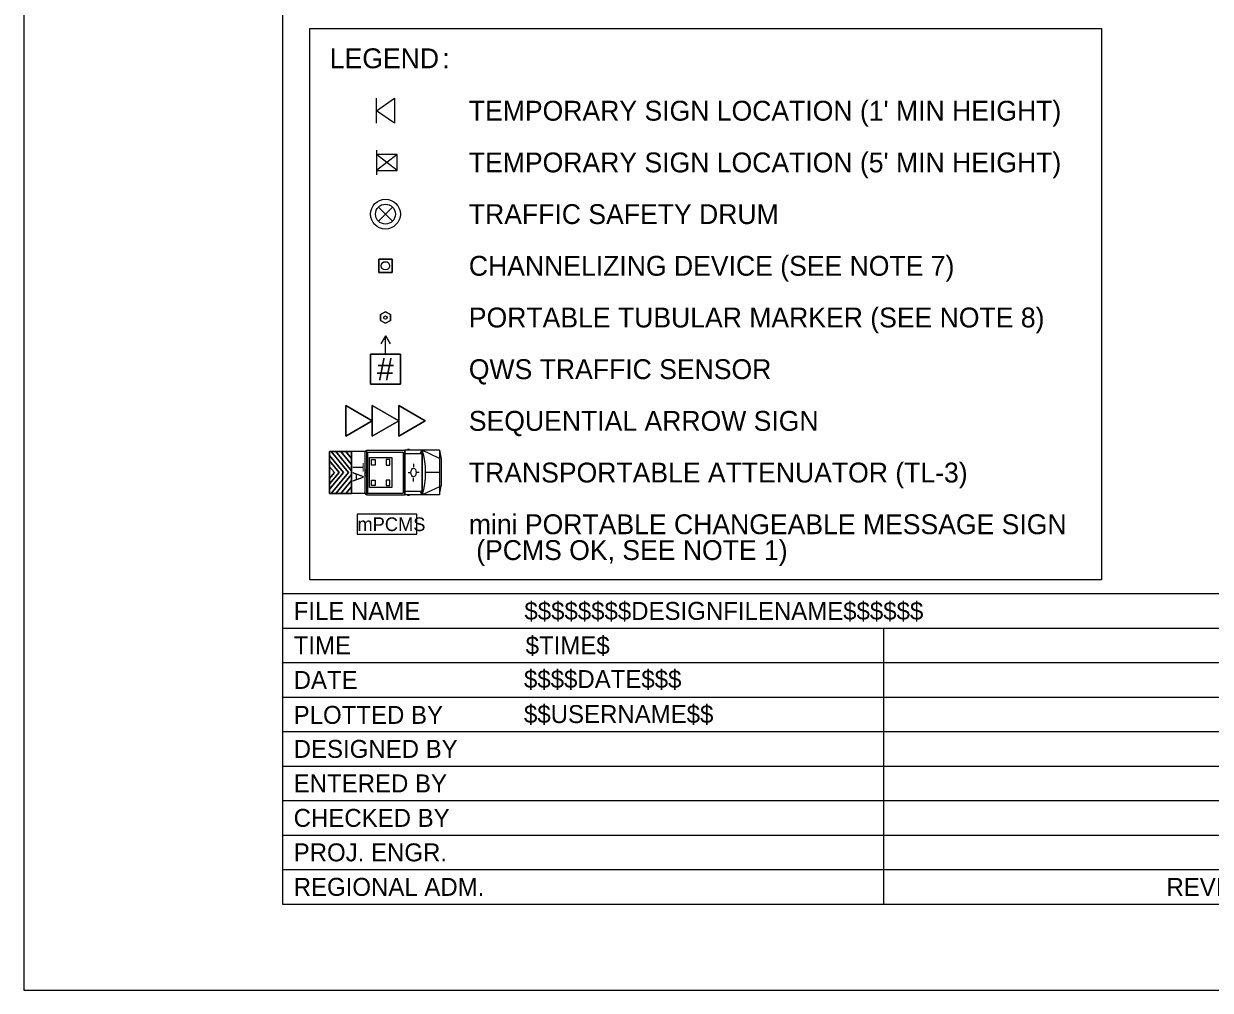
# Model space of a CAD drawing. Extents: x 99958 to 100176, y 99935 to 100011.
# Drawn here: x 100099.062 to 100103.364, y 99969.687 to 99973.193 of the extents above; entities that cross this region are included whole.
import ezdxf

# ---------------------------------------------------------------- set-up
doc = ezdxf.new("R2010")
doc.units = 0
for name, color, linetype in [('SH_GI_PlotLimits', 7, 'Continuous'), ('SH_GI_SheetBorder', 7, 'Continuous'), ('SH_GI_SheetTextInCells', 7, 'Continuous'), ('SH_GI_TitleBlockText', 7, 'Continuous'), ('TR_WZ_PCMS', 7, 'Continuous'), ('TR_WZ_PortableSignMount5ftMinBlk-Wht', 7, 'Continuous'), ('TR_WZ_PortableSignMountBlk-Wht', 7, 'Continuous'), ('TR_WZ_SequentialArrowSign', 7, 'Continuous'), ('TR_WZ_TrafficCone', 7, 'Continuous'), ('TR_WZ_TrafficSafetyDrum', 7, 'Continuous'), ('TR_WZ_TransportableAttenuator', 7, 'Continuous'), ('TR_WZ_TubularMarker', 7, 'Continuous'), ('TR_WZ_WorkZoneDetails', 7, 'Continuous'), ('TR_WZ_WorkZoneTextCurrent', 7, 'Continuous')]:
    doc.layers.add(name, color=color, linetype=linetype)

msp = doc.modelspace()

# ---------------------------------------------------------------- linework, layer by layer
at = {"layer": 'SH_GI_PlotLimits'}
msp.add_lwpolyline([(100099.0625, 99969.6875), (100116.0625, 99969.6875), (100116.0625, 99980.6875), (100099.0625, 99980.6875)], close=True, dxfattribs=at)
at = {"layer": 'SH_GI_SheetBorder'}
for p, q in [((100100, 99980.375), (100100, 99970)), ((100100, 99971.1259), (100115.75, 99971.1259)), ((100100, 99971.0008), (100107.4566, 99971.0008)), ((100102.179, 99971.0008), (100102.179, 99970)), ((100100, 99970.8757), (100102.1821, 99970.8757)), ((100102.1821, 99970.8757), (100105.4466, 99970.8757)), ((100100, 99970.7506), (100102.1821, 99970.7506)), ((100102.1821, 99970.7506), (100105.4466, 99970.7506)), ((100100, 99970.6255), (100105.4466, 99970.6255)), ((100100, 99970.5004), (100105.4466, 99970.5004)), ((100100, 99970.3753), (100105.4466, 99970.3753)), ((100100, 99970.2502), (100105.4466, 99970.2502)), ((100100, 99970.1251), (100105.4466, 99970.1251)), ((100100, 99970), (100115.75, 99970))]:
    msp.add_line(p, q, dxfattribs=at)
at = {"layer": 'TR_WZ_PCMS'}
msp.add_lwpolyline([(100100.2709, 99971.3416), (100100.4869, 99971.3416), (100100.4869, 99971.4136), (100100.2709, 99971.4136)], close=True, dxfattribs=at)
msp.add_lwpolyline([(100100.2709, 99971.3416), (100100.4869, 99971.3416), (100100.4869, 99971.4136), (100100.2709, 99971.4136), (100100.2709, 99971.3416)], dxfattribs=at)
at = {"layer": 'TR_WZ_PortableSignMount5ftMinBlk-Wht'}
for p, q in [((100100.3414, 99972.7348), (100100.3414, 99972.6448)), ((100100.4164, 99972.6605), (100100.3414, 99972.719)), ((100100.4164, 99972.719), (100100.3414, 99972.6605)), ((100100.3789, 99972.6898), (100100.3789, 99972.6898)), ((100100.379, 99972.6897), (100100.379, 99972.6897))]:
    msp.add_line(p, q, dxfattribs=at)
msp.add_lwpolyline([(100100.4164, 99972.6605), (100100.4164, 99972.719), (100100.3414, 99972.719), (100100.3414, 99972.6605)], close=True, dxfattribs=at)
at = {"layer": 'TR_WZ_PortableSignMountBlk-Wht'}
msp.add_line((100100.3414, 99972.8323), (100100.3414, 99972.9223), dxfattribs=at)
msp.add_lwpolyline([(100100.3414, 99972.8772), (100100.406, 99972.9223), (100100.406, 99972.8323)], close=True, dxfattribs=at)
at = {"layer": 'TR_WZ_SequentialArrowSign'}
for points in [[(100100.3257, 99971.7525), (100100.2297, 99971.6969), (100100.2297, 99971.8081), (100100.3257, 99971.7525)], [(100100.2297, 99971.8081), (100100.2297, 99971.6969), (100100.3257, 99971.7525), (100100.2297, 99971.8081)], [(100100.4217, 99971.7525), (100100.3257, 99971.6969), (100100.3257, 99971.7525), (100100.3257, 99971.8081), (100100.4217, 99971.7525)], [(100100.3257, 99971.8081), (100100.3257, 99971.7525), (100100.3257, 99971.6969), (100100.4217, 99971.7525), (100100.3257, 99971.8081)], [(100100.5177, 99971.7525), (100100.4217, 99971.6969), (100100.4217, 99971.7525), (100100.4217, 99971.8081), (100100.5177, 99971.7525)], [(100100.4217, 99971.8081), (100100.4217, 99971.7525), (100100.4217, 99971.6969), (100100.5177, 99971.7525), (100100.4217, 99971.8081)]]:
    msp.add_lwpolyline(points, dxfattribs=at)
at = {"layer": 'TR_WZ_TrafficCone'}
for points in [[(100100.3977, 99972.3389), (100100.3977, 99972.2909), (100100.3497, 99972.2909), (100100.3497, 99972.3389), (100100.3977, 99972.3389)], [(100100.3497, 99972.3389), (100100.3497, 99972.2909), (100100.3977, 99972.2909), (100100.3977, 99972.3389), (100100.3497, 99972.3389)]]:
    msp.add_lwpolyline(points, dxfattribs=at)
msp.add_circle((100100.3737, 99972.3149), 0.015, dxfattribs=at)
at = {"layer": 'TR_WZ_TrafficSafetyDrum'}
for p, q in [((100100.3992, 99972.5278), (100100.3483, 99972.4769)), ((100100.3992, 99972.4769), (100100.3483, 99972.5278))]:
    msp.add_line(p, q, dxfattribs=at)
for radius in [0.054, 0.054, 0.036]:
    msp.add_circle((100100.3737, 99972.5023), radius, dxfattribs=at)
at = {"layer": 'TR_WZ_TransportableAttenuator'}
for p, q in [((100100.3052, 99971.6461), (100100.4423, 99971.6461)), ((100100.3052, 99971.6461), (100100.3052, 99971.4841)), ((100100.4423, 99971.6461), (100100.4423, 99971.4841)), ((100100.4441, 99971.6461), (100100.4441, 99971.4841)), ((100100.57, 99971.6461), (100100.4441, 99971.6461)), ((100100.4613, 99971.6484), (100100.4537, 99971.6484)), ((100100.5059, 99971.6461), (100100.4979, 99971.6335)), ((100100.5059, 99971.6461), (100100.5059, 99971.4841)), ((100100.5071, 99971.6461), (100100.5071, 99971.4841)), ((100100.57, 99971.6164), (100100.5071, 99971.6461)), ((100100.57, 99971.6461), (100100.57, 99971.4841)), ((100100.57, 99971.6461), (100100.5762, 99971.6134)), ((100100.1712, 99971.6268), (100100.2219, 99971.5657)), ((100100.1712, 99971.6071), (100100.1712, 99971.6268)), ((100100.2219, 99971.5657), (100100.1712, 99971.6268)), ((100100.1712, 99971.6268), (100100.1712, 99971.6071)), ((100100.2056, 99971.5659), (100100.1712, 99971.6071)), ((100100.1712, 99971.6071), (100100.2056, 99971.5659)), ((100100.2396, 99971.5652), (100100.1765, 99971.6413)), ((100100.1765, 99971.6413), (100100.1937, 99971.6413)), ((100100.1765, 99971.6413), (100100.2396, 99971.5652)), ((100100.1937, 99971.6413), (100100.1765, 99971.6413)), ((100100.1937, 99971.6413), (100100.2508, 99971.5719)), ((100100.2508, 99971.5719), (100100.1937, 99971.6413)), ((100100.2508, 99971.5944), (100100.2123, 99971.6413)), ((100100.2123, 99971.6413), (100100.2295, 99971.6413)), ((100100.2295, 99971.6413), (100100.2123, 99971.6413)), ((100100.2123, 99971.6413), (100100.2508, 99971.5944)), ((100100.2295, 99971.6413), (100100.2508, 99971.6155)), ((100100.2508, 99971.6155), (100100.2295, 99971.6413)), ((100100.2508, 99971.4892), (100100.2508, 99971.6413)), ((100100.3052, 99971.6413), (100100.2508, 99971.6413)), ((100100.2508, 99971.6155), (100100.2508, 99971.5944)), ((100100.2508, 99971.5944), (100100.2508, 99971.6155)), ((100100.2987, 99971.6385), (100100.2987, 99971.4917)), ((100100.3017, 99971.6434), (100100.3047, 99971.6434)), ((100100.3047, 99971.6434), (100100.3047, 99971.4867)), ((100100.3052, 99971.641), (100100.3052, 99971.4892)), ((100100.3091, 99971.6396), (100100.3091, 99971.4905)), ((100100.3091, 99971.6396), (100100.4384, 99971.6396)), ((100100.4384, 99971.6396), (100100.4384, 99971.4905)), ((100100.5059, 99971.6335), (100100.4441, 99971.6335)), ((100100.5762, 99971.6134), (100100.5762, 99971.5168)), ((100100.1712, 99971.5862), (100100.1888, 99971.5653)), ((100100.1712, 99971.5441), (100100.1712, 99971.5862)), ((100100.1888, 99971.5653), (100100.1712, 99971.5862)), ((100100.1712, 99971.5862), (100100.1712, 99971.5441)), ((100100.1712, 99971.5244), (100100.2056, 99971.5659)), ((100100.2056, 99971.5659), (100100.1712, 99971.5244)), ((100100.2219, 99971.5657), (100100.1712, 99971.5046)), ((100100.1712, 99971.5046), (100100.2219, 99971.5657)), ((100100.1888, 99971.5653), (100100.1712, 99971.5441)), ((100100.1712, 99971.5441), (100100.1888, 99971.5653)), ((100100.1764, 99971.4891), (100100.2396, 99971.5652)), ((100100.2396, 99971.5652), (100100.1764, 99971.4891)), ((100100.2508, 99971.5719), (100100.2508, 99971.5584)), ((100100.2508, 99971.5584), (100100.2508, 99971.5719)), ((100100.2987, 99971.5765), (100100.3047, 99971.5735)), ((100100.3003, 99971.5651), (100100.3031, 99971.5651)), ((100100.3017, 99971.5673), (100100.3017, 99971.5628)), ((100100.4556, 99971.5652), (100100.464, 99971.5651)), ((100100.4663, 99971.5648), (100100.4663, 99971.5648)), ((100100.4757, 99971.5972), (100100.4757, 99971.5841)), ((100100.4958, 99971.5652), (100100.4874, 99971.5651)), ((100100.57, 99971.5651), (100100.5194, 99971.5651)), ((100100.1712, 99971.5046), (100100.1712, 99971.5244)), ((100100.1712, 99971.5244), (100100.1712, 99971.5046)), ((100100.2508, 99971.5584), (100100.1933, 99971.4891)), ((100100.1933, 99971.4891), (100100.2508, 99971.5584)), ((100100.2119, 99971.4891), (100100.2508, 99971.536)), ((100100.2508, 99971.536), (100100.2119, 99971.4891)), ((100100.2508, 99971.536), (100100.2508, 99971.5136)), ((100100.2508, 99971.5136), (100100.2508, 99971.536)), ((100100.2987, 99971.5537), (100100.3047, 99971.5567)), ((100100.4757, 99971.533), (100100.4757, 99971.5461)), ((100100.57, 99971.4841), (100100.5762, 99971.5168)), ((100100.1933, 99971.4891), (100100.1764, 99971.4891)), ((100100.1764, 99971.4891), (100100.1933, 99971.4891)), ((100100.2301, 99971.4891), (100100.2119, 99971.4891)), ((100100.2119, 99971.4891), (100100.2301, 99971.4891)), ((100100.2508, 99971.5136), (100100.2301, 99971.4891)), ((100100.2301, 99971.4891), (100100.2508, 99971.5136)), ((100100.3052, 99971.4892), (100100.2508, 99971.4892)), ((100100.3017, 99971.4867), (100100.3047, 99971.4867)), ((100100.3052, 99971.4841), (100100.4423, 99971.4841)), ((100100.3091, 99971.4905), (100100.4384, 99971.4905)), ((100100.5059, 99971.4966), (100100.4441, 99971.4966)), ((100100.57, 99971.4841), (100100.4441, 99971.4841)), ((100100.4613, 99971.4818), (100100.4537, 99971.4818)), ((100100.4993, 99971.4966), (100100.5059, 99971.4841)), ((100100.57, 99971.5137), (100100.5071, 99971.4841))]:
    msp.add_line(p, q, dxfattribs=at)
for points in [[(100100.2508, 99971.4891), (100100.1712, 99971.4891), (100100.1712, 99971.6413), (100100.2508, 99971.6413)], [(100100.3158, 99971.6191), (100100.3968, 99971.6191), (100100.3968, 99971.5111), (100100.3158, 99971.5111)], [(100100.3226, 99971.6123), (100100.3361, 99971.6123), (100100.3361, 99971.5921), (100100.3226, 99971.5921)], [(100100.3901, 99971.6123), (100100.3766, 99971.6123), (100100.3766, 99971.5921), (100100.3901, 99971.5921)], [(100100.3226, 99971.5381), (100100.3361, 99971.5381), (100100.3361, 99971.5178), (100100.3226, 99971.5178)], [(100100.3901, 99971.5381), (100100.3766, 99971.5381), (100100.3766, 99971.5178), (100100.3901, 99971.5178)]]:
    msp.add_lwpolyline(points, close=True, dxfattribs=at)
msp.add_lwpolyline([(100100.2508, 99971.6413), (100100.1712, 99971.6413), (100100.1712, 99971.4891), (100100.2508, 99971.4892)], dxfattribs=at)
for centre, major_axis, start_param, end_param in [((100100.4171, 99971.5651), (0, 0.17), 4.215852, 5.209111), ((100100.3017, 99971.6385), (0, 0.00494), 6.283185, 7.853982), ((100100.3017, 99971.4917), (0, -0.00494), 4.712389, 6.283185)]:
    msp.add_ellipse(centre, major_axis=major_axis, ratio=0.60201, start_param=start_param, end_param=end_param, dxfattribs=at)
for centre, major_axis in [((100100.3017, 99971.5651), (0, -0.00228)), ((100100.4757, 99971.5651), (0, -0.0156))]:
    msp.add_ellipse(centre, major_axis=major_axis, ratio=0.60201, dxfattribs=at)
at = {"layer": 'TR_WZ_TubularMarker'}
msp.add_lwpolyline([(100100.3737, 99972.1482), (100100.3917, 99972.1378), (100100.3917, 99972.117), (100100.3737, 99972.1067), (100100.3557, 99972.117), (100100.3557, 99972.1378)], close=True, dxfattribs=at)
msp.add_lwpolyline([(100100.3557, 99972.1378), (100100.3557, 99972.117), (100100.3737, 99972.1067), (100100.3917, 99972.117), (100100.3917, 99972.1378), (100100.3737, 99972.1482), (100100.3557, 99972.1378)], dxfattribs=at)
msp.add_circle((100100.3737, 99972.1274), 0.006, dxfattribs=at)
at = {"layer": 'TR_WZ_WorkZoneDetails'}
for p, q in [((100100.3737, 99972.0615), (100100.3568, 99972.0323)), ((100100.3737, 99971.994), (100100.3737, 99972.0615)), ((100100.3737, 99972.0615), (100100.3906, 99972.0323))]:
    msp.add_line(p, q, dxfattribs=at)
msp.add_lwpolyline([(100100.3197, 99971.994), (100100.4277, 99971.994), (100100.4277, 99971.886), (100100.3197, 99971.886)], close=True, dxfattribs=at)
msp.add_lwpolyline([(100100.3197, 99971.994), (100100.3197, 99971.886), (100100.4277, 99971.886), (100100.4277, 99971.994), (100100.3737, 99971.994), (100100.3197, 99971.994)], dxfattribs=at)
at = {"layer": 'TR_WZ_WorkZoneTextCurrent'}
msp.add_lwpolyline([(100100.1, 99973.1754), (100102.9697, 99973.1754), (100102.9697, 99971.1759), (100100.1, 99971.1759)], close=True, dxfattribs=at)

# ---------------------------------------------------------------- texts
at = {"layer": 'SH_GI_SheetTextInCells'}
for s, height, p in [('FILE NAME', 0.06505, (100100.041, 99971.0308)), ('TIME', 0.06505, (100100.041, 99970.9057)), ('DATE', 0.06505, (100100.041, 99970.7806)), ('PLOTTED BY', 0.06505, (100100.041, 99970.6538)), ('DESIGNED BY', 0.065052, (100100.041, 99970.5304)), ('ENTERED BY', 0.06505, (100100.041, 99970.4053)), ('CHECKED BY', 0.06505, (100100.041, 99970.2802)), ('PROJ. ENGR.', 0.065052, (100100.041, 99970.1551)), ('REGIONAL ADM.', 0.065052, (100100.041, 99970.03)), ('REVISION', 0.06505, (100103.2048, 99970.03))]:
    msp.add_text(s, height=height, dxfattribs=at).set_placement(p)
at = {"layer": 'SH_GI_TitleBlockText'}
for s, height, p in [('$$$$$$$$DESIGNFILENAME$$$$$$', 0.065052, (100100.8775, 99971.0308)), ('$TIME$', 0.06505, (100100.882, 99970.9059)), ('$$$$DATE$$$', 0.065052, (100100.8759, 99970.7835)), ('$$USERNAME$$', 0.065052, (100100.8759, 99970.6567))]:
    msp.add_text(s, height=height, dxfattribs=at).set_placement(p)
at = {"layer": 'TR_WZ_PCMS'}
msp.add_text('mPCMS', height=0.0495, rotation=360, dxfattribs=at).set_placement((100100.2722, 99971.3529))
at = {"layer": 'TR_WZ_TransportableAttenuator'}
msp.add_text('TA', height=0.0405, rotation=270, dxfattribs=at).set_placement((100100.2545, 99971.6006))
at = {"layer": 'TR_WZ_WorkZoneDetails'}
msp.add_text('#', height=0.081, dxfattribs=at).set_placement((100100.3432, 99971.8995))
at = {"layer": 'TR_WZ_WorkZoneTextCurrent'}
for s, p in [('LEGEND', (100100.172, 99973.0314)), (':', (100100.5795, 99973.0314)), ("TEMPORARY SIGN LOCATION (1' MIN HEIGHT)", (100100.676, 99972.8413)), ("TEMPORARY SIGN LOCATION (5' MIN HEIGHT)", (100100.676, 99972.6538)), ('TRAFFIC SAFETY DRUM', (100100.676, 99972.4663)), ('CHANNELIZING DEVICE (SEE NOTE 7)', (100100.676, 99972.2789)), ('PORTABLE TUBULAR MARKER (SEE NOTE 8)', (100100.676, 99972.0914)), ('QWS TRAFFIC SENSOR', (100100.676, 99971.904)), ('SEQUENTIAL ARROW SIGN', (100100.676, 99971.7165)), ('TRANSPORTABLE ATTENUATOR (TL-3)', (100100.676, 99971.5291)), ('mini PORTABLE CHANGEABLE MESSAGE SIGN', (100100.676, 99971.3416)), (' (PCMS OK, SEE NOTE 1)', (100100.676, 99971.2479))]:
    msp.add_text(s, height=0.072, rotation=360, dxfattribs=at).set_placement(p)

doc.saveas('drawing.dxf')
